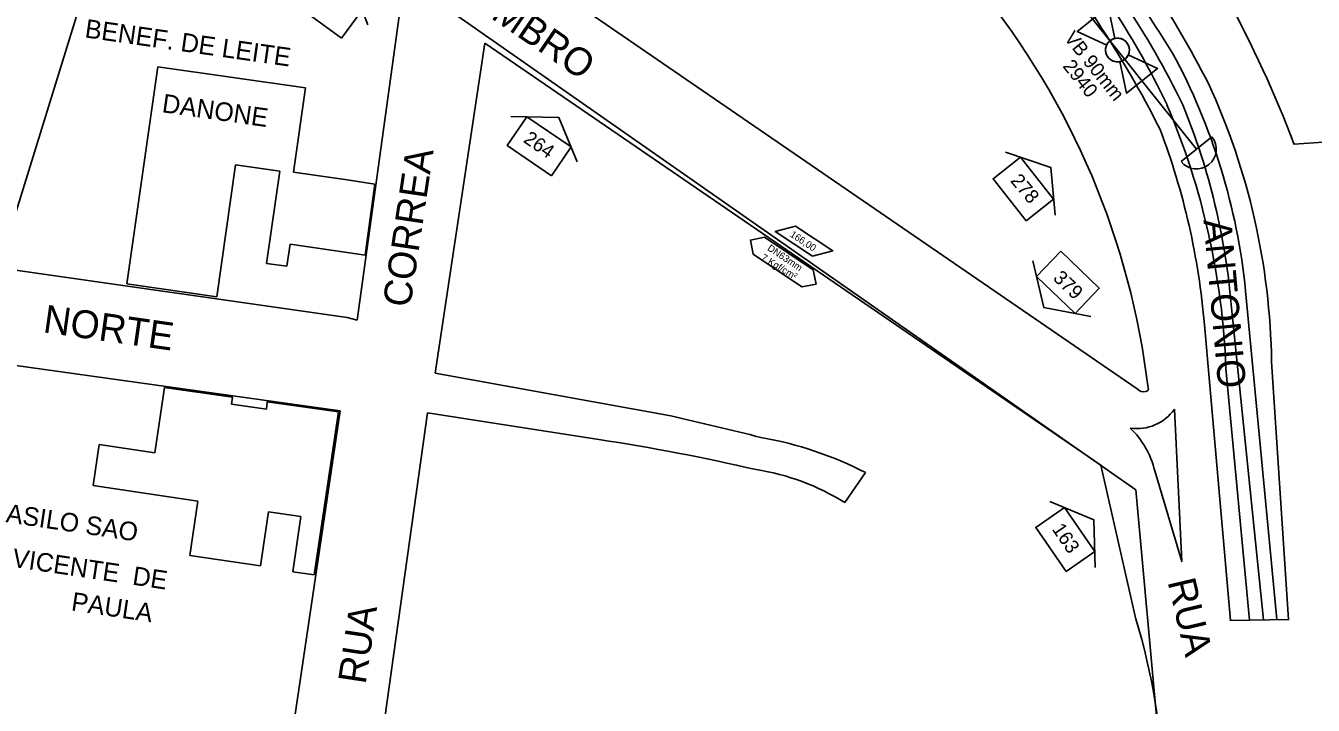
# Model space of a CAD drawing. Extents: x 325709 to 364434, y 7573432 to 7597073.
# Drawn here: x 338412.3 to 338689.2, y 7589237.4 to 7589383.6 of the extents above; entities that cross this region are included whole.
import ezdxf

# ---------------------------------------------------------------- set-up
doc = ezdxf.new("R2010")
doc.units = 0
for name, color, linetype in [('EDIFEXISTENT', 7, 'Continuous'), ('EDIFIDENTIF', 7, 'Continuous'), ('EDIFOBRAEXIS', 7, 'Continuous'), ('FORMATO', 7, 'Continuous'), ('LIMITE_BAIRROS_MUNICIPIOS', 7, 'Continuous'), ('LOGRADOURO', 7, 'Continuous'), ('LOGRADOURO_TEXTO', 7, 'Continuous'), ('NUM_REF', 7, 'Continuous'), ('SIMBOLO', 7, 'Continuous'), ('TEXTO', 7, 'Continuous'), ('TUBO_PEAD_GN_63', 7, 'Continuous'), ('TUBO_PEAD_GN_90', 7, 'Continuous'), ('VALVULA_PEAD_90', 7, 'Continuous')]:
    doc.layers.add(name, color=color, linetype=linetype)

# ---------------------------------------------------------------- blocks, each defined once
blk = doc.blocks.new('VALVULA_PEAD_90')
at = {"layer": 'VALVULA_PEAD_90'}
for points in [[(-1.14, 0.57), (-4.25, 2.13), (-4.25, -2.13), (-1.14, -0.57)], [(-1.14, -0.57), (-4.25, -2.13), (-4.25, 2.13), (-1.14, 0.57)], [(1.14, -0.57), (4.25, -2.13), (4.25, 2.13), (1.14, 0.57)], [(1.14, -0.57), (4.25, -2.13), (4.25, 2.13), (1.14, 0.57)]]:
    blk.add_lwpolyline(points, dxfattribs=at)
blk.add_circle((0, 0), 1.28, dxfattribs=at)
for start, end in [(90, 270), (153.4349, 180), (270, 90), (0, 26.5651), (333.4349, 0), (180, 206.5651)]:
    blk.add_arc((0, 0), 1.28, start, end, dxfattribs=at)
blk = doc.blocks.new('NUM_REF')
at = {"layer": 'NUM_REF'}
blk.add_lwpolyline([(-4.3125, 0.9375), (0, 3.75), (4.3125, 0.9375)], dxfattribs=at)
blk.add_lwpolyline([(2.875, -1.875), (2.875, 1.875), (-2.875, 1.875), (-2.875, -1.875)], close=True, dxfattribs=at)

msp = doc.modelspace()

# ---------------------------------------------------------------- linework, layer by layer
at = {"layer": 'EDIFEXISTENT'}
for p, q in [((338434.01, 7589328.03), (338440.68, 7589374.79)), ((338440.68, 7589374.79), (338472.49, 7589370.25)), ((338472.49, 7589370.25), (338469.9, 7589352.1)), ((338457.41, 7589353.65), (338453.36, 7589325.27)), ((338466.92, 7589352.3), (338457.41, 7589353.65)), ((338464.09, 7589332.46), (338466.92, 7589352.3)), ((338469.9, 7589352.1), (338481.39, 7589350.45)), ((338481.39, 7589350.45), (338487.4, 7589349.48)), ((338487.4, 7589349.48), (338485.3, 7589334.23)), ((338469.14, 7589336.57), (338468.46, 7589331.83)), ((338481.39, 7589334.83), (338469.14, 7589336.57)), ((338485.3, 7589334.23), (338481.39, 7589334.83)), ((338468.46, 7589331.83), (338464.09, 7589332.46)), ((338453.36, 7589325.27), (338434.01, 7589328.03)), ((338440.07, 7589291.69), (338442.11, 7589305.77)), ((338442.11, 7589305.77), (338456.74, 7589303.68)), ((338456.74, 7589303.68), (338456.52, 7589302.2)), ((338456.52, 7589302.2), (338464.05, 7589301.09)), ((338464.05, 7589301.09), (338464.21, 7589302.69)), ((338464.21, 7589302.69), (338479.59, 7589300.52)), ((338479.59, 7589300.52), (338474.36, 7589265.44)), ((338426.77, 7589284.65), (338428.08, 7589293.47)), ((338428.08, 7589293.47), (338440.07, 7589291.69)), ((338449.3, 7589281.3), (338426.77, 7589284.65)), ((338447.57, 7589269.62), (338449.3, 7589281.3)), ((338464.52, 7589279), (338462.8, 7589267.36)), ((338471.46, 7589277.97), (338464.52, 7589279)), ((338469.71, 7589266.12), (338471.46, 7589277.97)), ((338462.8, 7589267.36), (338447.57, 7589269.62)), ((338474.36, 7589265.44), (338469.71, 7589266.12)), ((338684.02, 7589255.82), (338671.26, 7589255.64))]:
    msp.add_line(p, q, dxfattribs=at)
at = {"layer": 'EDIFOBRAEXIS'}
for p, q in [((338681.36, 7589255.82), (338674.64, 7589326.57)), ((338671.61, 7589322.92), (338678.47, 7589255.74)), ((338665.79, 7589319.22), (338671.42, 7589255.63)), ((338675.49, 7589255.69), (338670.42, 7589309.88))]:
    msp.add_line(p, q, dxfattribs=at)
for points in [[(338680.22, 7589311.31), (338683.86, 7589255.83), (338683.86, 7589255.83)], [(338659.32, 7589301.07), (338660.92, 7589268.3), (338655.1, 7589287.84)]]:
    msp.add_lwpolyline(points, dxfattribs=at)
for centre, radius, start, end in [((338367.52, 7589196.38), 343.24, 31.8919, 39.1527), ((338464.75, 7589267.68), 226.87, 27.1382, 39.8975), ((338500.68, 7589291.94), 173.9, 25.42, 42.142), ((338498.45, 7589287.63), 180.83, 25.8892, 41.9748), ((338452.49, 7589258.39), 228.27, 26.8227, 40.2503), ((338538.88, 7589312.9), 136.45, 5.7489, 28.3637), ((338531.96, 7589309.16), 148.27, 0.8278, 24.7202), ((338510.33, 7589303.84), 160.2, 2.1628, 23.0577), ((338524.78, 7589310.78), 147.33, 4.7262, 22.257), ((338511.7, 7589306.36), 154.62, 4.772, 20.8495), ((338651.26, 7589306.79), 9.88, 261.7622, 324.6462), ((338637.09, 7589283.62), 18.49, 13.1961, 46.4129)]:
    msp.add_arc(centre, radius, start, end, dxfattribs=at)
at = {"layer": 'LIMITE_BAIRROS_MUNICIPIOS'}
msp.add_lwpolyline([(338657.19, 7589909.08), (338624.06, 7589719.21), (338521.53, 7589704.01), (338334.9, 7589099.85)], dxfattribs=at)
at = {"layer": 'LOGRADOURO'}
for p, q in [((338651.35, 7589305.48), (338515.08, 7589399.05)), ((338493.56, 7589392.68), (338483.58, 7589320.23)), ((338500.37, 7589308.85), (338511.04, 7589379.86)), ((338511.04, 7589379.86), (338643.48, 7589289.01)), ((338735.38, 7589361.89), (338685.1, 7589358.08)), ((338481.39, 7589320.82), (338382.04, 7589334.98)), ((338483.58, 7589320.23), (338481.39, 7589320.82)), ((338378.99, 7589314.84), (338479.89, 7589300.71)), ((338551, 7589299.63), (338500.37, 7589308.85)), ((338479.89, 7589300.71), (338452.63, 7589117.01)), ((338481.39, 7589176.53), (338498.69, 7589300.3)), ((338498.69, 7589300.3), (338535.54, 7589294.55)), ((338588.45, 7589280.98), (338592.9, 7589287.45)), ((338592.9, 7589287.45), (338592.9, 7589287.45)), ((338643.48, 7589289.01), (338651.03, 7589255.94))]:
    msp.add_line(p, q, dxfattribs=at)
for centre, radius, start, end in [((338446.05, 7589267.15), 255.76, 20.8254, 36.434), ((338486.9, 7589285.87), 167.93, 6.7787, 39.1214), ((338652.74, 7589306.66), 1.83, 220.3116, 282.8262), ((338653.18, 7589305.42), 0.544, 266.966, 29.5145), ((338360.23, 7588454.88), 866.02, 75.95425, 77.27444), ((338472.07, 7588869.84), 429.42, 76.905, 81.501), ((338556.2, 7589215.57), 80.71, 62.9542, 79.8561), ((338561.79, 7589238.6), 50.07, 57.8309, 81.2999), ((338518.39, 7589215.77), 138.6, 1.6196, 16.8497)]:
    msp.add_arc(centre, radius, start, end, dxfattribs=at)
at = {"layer": 'SIMBOLO'}
for points in [[(338581.51, 7589334.01), (338573.48, 7589339.29), (338577.84, 7589340.46), (338585.87, 7589335.18)], [(338571.17, 7589338.07), (338581.66, 7589331.04), (338582.26, 7589328.01), (338582.26, 7589328.01), (338579.23, 7589327.41), (338568.74, 7589334.43), (338568.14, 7589337.46), (338568.14, 7589337.46)]]:
    msp.add_lwpolyline(points, close=True, dxfattribs=at)
at = {"layer": 'TUBO_PEAD_GN_63'}
for p in [(338446.51, 7589426.78), (338658.93, 7589196.81)]:
    msp.add_line(p, (338651.03, 7589283.72), dxfattribs=at)
at = {"layer": 'TUBO_PEAD_GN_90'}
for p, q in [((338615.13, 7589418.45), (338664.09, 7589357.04)), ((338667.41, 7589359.69), (338660.76, 7589354.39))]:
    msp.add_line(p, q, dxfattribs=at)
msp.add_arc((338664.09, 7589357.04), 4.25, 218.5626, 38.5626, dxfattribs=at)

# ---------------------------------------------------------------- block references
at = {"layer": 'FORMATO'}
for p, xscale, yscale, rotation in [((338477.78, 7589387.32), 1.9999999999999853, 1.9999999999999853, -35.99473116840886), ((338522.71, 7589357.66), 1.9999999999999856, 1.9999999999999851, -34.37978503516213), ((338626.85, 7589348.47), 1.9999999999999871, 1.999999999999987, -51.7817549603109), ((338636.43, 7589328.38), 1.999999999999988, 1.9999999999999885, 136.17348952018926), ((338635.85, 7589273.05), 1.9999999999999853, 1.9999999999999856, -55.5020310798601)]:
    msp.add_blockref('NUM_REF', p, dxfattribs=dict(at, xscale=xscale, yscale=yscale, rotation=rotation))
at = {"layer": 'VALVULA_PEAD_90', "xscale": 1.9999999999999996, "yscale": 1.9999999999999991, "rotation": -51.43745252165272}
msp.add_blockref('VALVULA_PEAD_90', (338647.08, 7589378.38), dxfattribs=at)

# ---------------------------------------------------------------- texts
for s, rotation, p in [('VB 90mm', 308.5625, (338635.48, 7589380.9)), ('2940', 308.5625, (338635.18, 7589374.85)), ('264', 325.5062, (338519.13, 7589358.68)), ('278', 310.274, (338623.9, 7589350.18)), ('379', 316.1735, (338633.05, 7589329.09)), ('163', 304.3839, (338632.88, 7589275.29))]:
    msp.add_text(s, height=3, rotation=rotation).set_placement(p)
at = {"layer": 'EDIFIDENTIF'}
for s, rotation, p in [('BENEF. DE LEITE', 351.8869, (338424.85, 7589381.1)), ('DANONE', 351.8869, (338441.45, 7589365.01)), ('ASILO SAO', 351.5585, (338407.89, 7589276.8)), ('VICENTE  DE', 351.5585, (338409.21, 7589267.19)), ('PAULA', 351.5585, (338421.93, 7589257.81))]:
    msp.add_text(s, height=4, rotation=rotation, dxfattribs=at).set_placement(p)
at = {"layer": 'LOGRADOURO_TEXTO'}
for s, rotation, p in [('NOVEMBRO', 325.525, (338493.39, 7589398.2)), ('CORREA', 81.5585, (338494.98, 7589322.81)), ('ANTONIO', 275.0719, (338665.57, 7589341.77)), ('NORTE', 351.8869, (338415.85, 7589317.65)), ('RUA', 283.3206, (338657.83, 7589263.99)), ('RUA', 81.484, (338485.38, 7589241.75))]:
    msp.add_text(s, height=6, rotation=rotation, dxfattribs=at).set_placement(p)
at = {"layer": 'TEXTO'}
for s, rotation, p in [('166,00', 326.6488, (338576.53, 7589338.34)), ('7 Kgf/cm²', 328.7527, (338570.3, 7589333.33)), ('DN63mm', 326.1979, (338571.66, 7589335.41))]:
    msp.add_text(s, height=1.5, rotation=rotation, dxfattribs=at).set_placement(p)

doc.saveas('drawing.dxf')
